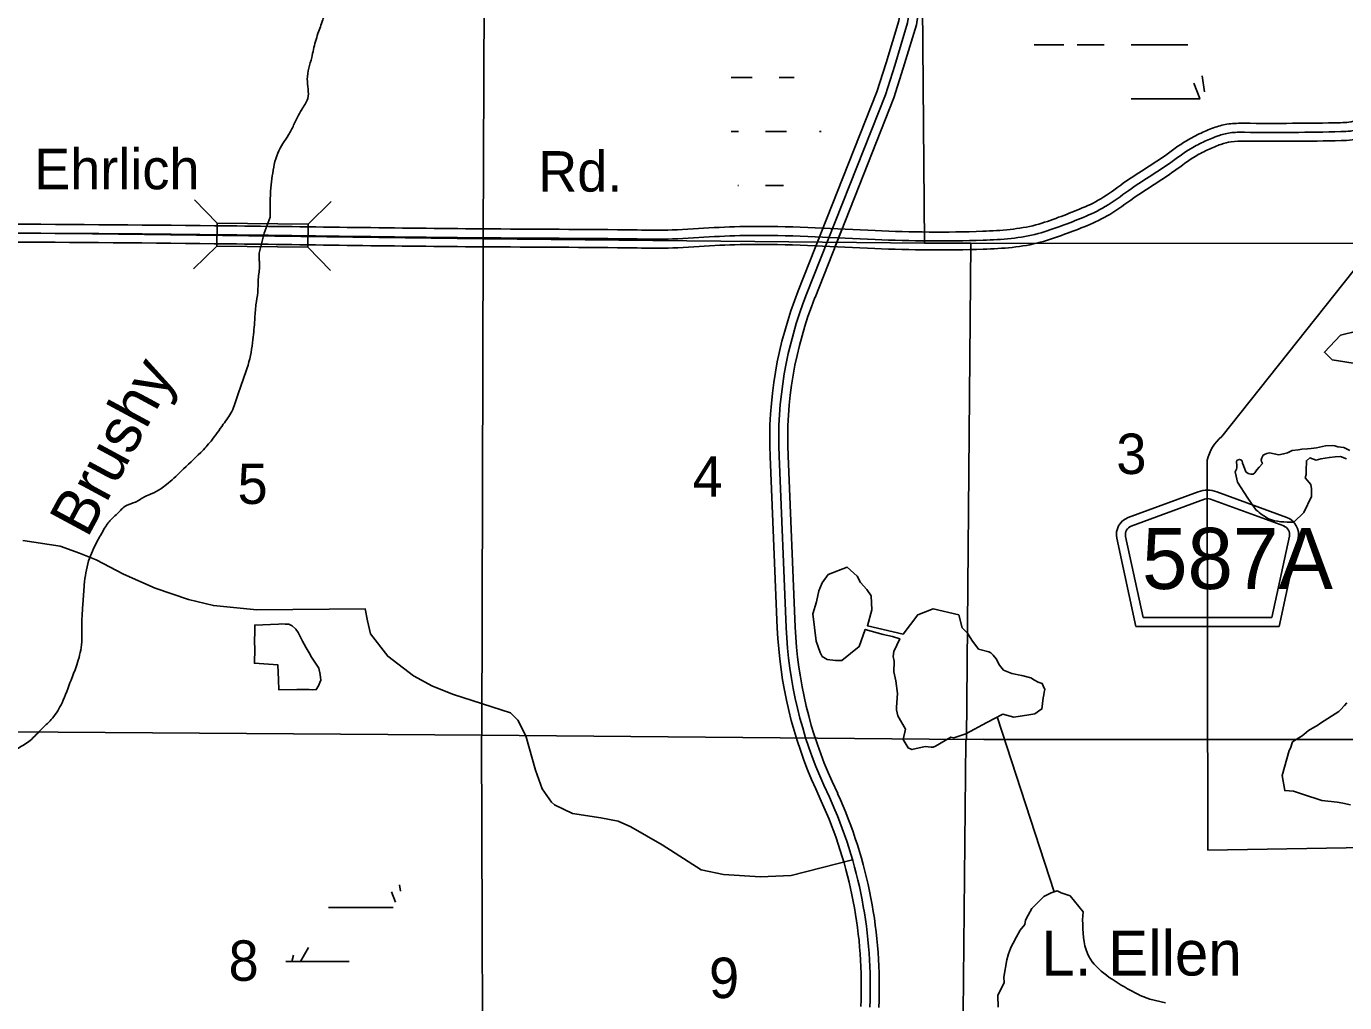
# Model space of a CAD drawing. Extents: x 380424 to 701066, y 1117407 to 1412949.
# Drawn here: x 484334 to 499000, y 1355304 to 1366165 of the extents above; entities that cross this region are included whole.
import ezdxf

# ---------------------------------------------------------------- set-up
doc = ezdxf.new("R2010")
doc.units = 0
for name, color, linetype in [('Bridges and Drawbridges State Highways', 7, 'Continuous'), ('County Routes Highway Center Lines', 7, 'Continuous'), ('Lakes and Ponds', 7, 'Continuous'), ('Lakes and Ponds Text', 7, 'Continuous'), ('Local Roads Paved', 7, 'Continuous'), ('Masks for Road Features', 7, 'Continuous'), ('Narrow Canals', 7, 'Continuous'), ('Narrow River Creek and Branch and Slough', 7, 'Continuous'), ('Narrow River Creek and Branch and Slough Text', 7, 'Continuous'), ('Roadshields County Roads', 7, 'Continuous'), ('Section Lines', 7, 'Continuous'), ('Section Numbers', 7, 'Continuous'), ('State Roads Related Text', 7, 'Continuous'), ('State Route Divided Highway Outline and Fill', 7, 'Continuous'), ('State Routes Highway Center Lines', 7, 'Continuous'), ('Swamps', 7, 'Continuous'), ('Township  and Range lines', 7, 'Continuous')]:
    doc.layers.add(name, color=color, linetype=linetype)

msp = doc.modelspace()

# ---------------------------------------------------------------- linework, layer by layer
at = {"layer": 'Bridges and Drawbridges State Highways'}
for p, q in [((486456, 1363976), (486203, 1364235)), ((487468, 1363964), (487727, 1364218)), ((486453, 1363720), (486194, 1363467)), ((487465, 1363709), (487718, 1363450))]:
    msp.add_line(p, q, dxfattribs=at)
msp.add_lwpolyline([(486456, 1363976), (487468, 1363964), (487465, 1363709), (486453, 1363720)], close=True, dxfattribs=at)
at = {"layer": 'County Routes Highway Center Lines'}
for points in [[(499465, 1365184), (499472, 1363867), (499387, 1363742), (499309, 1363711), (497635, 1361602)], [(497469, 1361339), (497479, 1357002), (500120, 1357044), (500167, 1354578), (500722, 1354562)]]:
    msp.add_lwpolyline(points, dxfattribs=at)
msp.add_arc((497942, 1361224), 486, 129.1138, 166.3391, dxfattribs=at)
at = {"layer": 'Lakes and Ponds'}
for points in [[(499135, 1362775), (498954, 1362729), (498775, 1362539), (498862, 1362457), (499167, 1362406)], [(499059, 1361446), (498991, 1361480), (498923, 1361488), (498891, 1361498), (498865, 1361501), (498786, 1361498), (498686, 1361477), (498628, 1361469), (498586, 1361464), (498523, 1361461), (498487, 1361456), (498416, 1361448), (498363, 1361422), (498321, 1361409), (498269, 1361399), (498164, 1361420), (498135, 1361412), (498116, 1361406), (498095, 1361396), (498079, 1361367), (498071, 1361343), (498075, 1361325), (498086, 1361304), (498050, 1361262), (498023, 1361232), (498002, 1361200), (497981, 1361184), (497955, 1361184), (497928, 1361190), (497902, 1361211), (497875, 1361279), (497865, 1361306), (497859, 1361332), (497853, 1361338), (497830, 1361348), (497806, 1361338), (497798, 1361325), (497801, 1361275), (497801, 1361254), (497798, 1361238), (497782, 1361209), (497793, 1361162), (497807, 1361095), (497923, 1360915), (498017, 1360784)], [(498546, 1360757), (498631, 1360936), (498631, 1361021), (498625, 1361068), (498562, 1361142), (498572, 1361179), (498572, 1361221), (498574, 1361333), (498611, 1361365), (498683, 1361338), (498736, 1361353), (498831, 1361369), (498895, 1361375), (498953, 1361380), (499020, 1361354)], [(498435, 1360651), (498546, 1360757)], [(499065, 1357503), (498978, 1357523), (498916, 1357534), (498746, 1357553), (498532, 1357624), (498432, 1357658), (498333, 1357664), (498304, 1357830), (498382, 1358110), (498397, 1358136), (498420, 1358205), (498492, 1358252), (498528, 1358274), (498572, 1358309), (498597, 1358331), (498669, 1358371), (498689, 1358385), (498733, 1358414), (498937, 1358544), (498952, 1358562), (498997, 1358610), (499023, 1358638)], [(495146, 1355253), (495143, 1355385), (495214, 1355528), (495208, 1355587), (495240, 1355780), (495260, 1355846), (495282, 1355906), (495303, 1355948), (495323, 1355984), (495333, 1356009), (495349, 1356035), (495392, 1356109), (495441, 1356173), (495451, 1356220), (495478, 1356278), (495520, 1356352), (495655, 1356486), (495735, 1356525), (495800, 1356548), (495848, 1356527), (495946, 1356493), (496092, 1356313), (496085, 1356226)], [(496584, 1355458), (496715, 1355390), (496725, 1355385), (496833, 1355343), (497007, 1355302)]]:
    msp.add_lwpolyline(points, dxfattribs=at)
for points in [[(494925, 1359238), (494854, 1359338), (494806, 1359414), (494744, 1359474), (494706, 1359617), (494422, 1359685), (494250, 1359617), (494087, 1359402), (493691, 1359497), (493739, 1359673), (493731, 1359829), (493683, 1359901), (493615, 1359977), (493575, 1360049), (493467, 1360149), (493256, 1360069), (493188, 1359973), (493152, 1359885), (493124, 1359765), (493084, 1359629), (493122, 1359325), (493165, 1359199), (493186, 1359156), (493244, 1359120), (493334, 1359109), (493408, 1359109), (493599, 1359266), (493667, 1359457), (493867, 1359401), (493971, 1359379), (494050, 1359352), (493983, 1359210), (493976, 1359156), (493987, 1359102), (493987, 1359058), (493983, 1359026), (493986, 1358985), (494007, 1358886), (494025, 1358745), (494020, 1358697), (494015, 1358586), (494015, 1358560), (494031, 1358496), (494115, 1358347), (494087, 1358231), (494143, 1358140), (494185, 1358119), (494332, 1358153), (494400, 1358148), (494422, 1358148), (494448, 1358158), (494617, 1358259), (494654, 1358251), (494786, 1358295), (495018, 1358422), (495197, 1358514), (495319, 1358481), (495488, 1358507), (495552, 1358517), (495620, 1358565), (495631, 1358570), (495647, 1358697), (495652, 1358729), (495657, 1358760), (495663, 1358787), (495647, 1358829), (495636, 1358855), (495592, 1358870), (495548, 1358890), (495509, 1358919), (495409, 1358942), (495369, 1358950), (495333, 1358958), (495297, 1358966), (495205, 1359002), (495162, 1359059), (495125, 1359128), (495089, 1359170), (495065, 1359194), (495041, 1359206)], [(487332, 1359459), (487357, 1359421), (487382, 1359376), (487407, 1359327), (487423, 1359294), (487448, 1359253), (487479, 1359196), (487505, 1359148), (487588, 1359024), (487604, 1358956), (487609, 1358892), (487599, 1358866), (487583, 1358829), (487559, 1358787), (487522, 1358783), (487481, 1358787), (487439, 1358787), (487345, 1358787), (487143, 1358783), (487139, 1358894), (487131, 1359063), (486871, 1359080), (486875, 1359240), (486871, 1359318), (486875, 1359442), (486875, 1359504), (487139, 1359516), (487172, 1359520), (487213, 1359516), (487253, 1359516), (487290, 1359495)]]:
    msp.add_lwpolyline(points, close=True, dxfattribs=at)
for points in [[(498017, 1360784), (498154, 1360688), (498435, 1360651)], [(496085, 1356226), (496139, 1355849), (496584, 1355458)]]:
    msp.add_spline(points, degree=3, dxfattribs=at)
at = {"layer": 'Local Roads Paved'}
msp.add_lwpolyline([(484294, 1360445), (484711, 1360383), (484927, 1360306), (485112, 1360229), (485415, 1360070), (485768, 1359916), (486138, 1359788), (486416, 1359721), (486899, 1359675), (488105, 1359685), (488131, 1359553), (488164, 1359409), (488354, 1359158), (488642, 1358939), (488852, 1358824), (489087, 1358733), (489721, 1358527), (489803, 1358445), (489889, 1358273), (490000, 1357889), (490072, 1357681), (490177, 1357534), (490208, 1357504), (490410, 1357409), (490726, 1357359), (490919, 1357324), (491058, 1357259), (491407, 1357060), (491842, 1356781), (492089, 1356731), (492501, 1356702), (492844, 1356719), (493526, 1356892)], dxfattribs=at)
at = {"layer": 'Masks for Road Features'}
for p, q in [((493196, 1363916), (493118, 1363719)), ((493407, 1363906), (493329, 1363709))]:
    msp.add_line(p, q, dxfattribs=at)
at = {"layer": 'Narrow Canals'}
msp.add_lwpolyline([(495769, 1356537), (495135, 1358483)], dxfattribs=at)
at = {"layer": 'Narrow River Creek and Branch and Slough'}
for p, q in [((486979, 1363866), (487046, 1364042)), ((486924, 1363642), (486979, 1363866))]:
    msp.add_line(p, q, dxfattribs=at)
for points in [[(487046, 1364042), (487055, 1364369), (487070, 1364501), (487131, 1364754), (487188, 1364861), (487250, 1364958), (487308, 1365065), (487398, 1365241), (487464, 1365362), (487460, 1365578), (487509, 1365819), (487529, 1365909), (487578, 1366085), (487632, 1366237), (487671, 1366374), (487691, 1366477), (487725, 1366587), (487757, 1366687), (487757, 1366740), (487794, 1366851), (487810, 1366962), (487984, 1367316), (487989, 1367342), (488005, 1367479), (488010, 1367553), (488010, 1367865), (488016, 1368007), (488021, 1368108), (488032, 1368208), (488185, 1368404), (488296, 1368594), (488333, 1368699), (488375, 1368784), (488396, 1368974), (488401, 1369317), (488401, 1369433), (488380, 1369618), (488396, 1369708), (488533, 1369898), (488713, 1370157), (488813, 1370315), (488855, 1370442), (488945, 1370616), (488966, 1370727), (488977, 1370859), (488982, 1370938), (488972, 1371144), (488945, 1371292), (488898, 1371583), (488876, 1371657), (488866, 1371752), (488866, 1371799), (488850, 1371847), (488818, 1371905), (488787, 1371947), (488755, 1371968), (488739, 1371995), (488718, 1372037), (488697, 1372100), (488692, 1372132), (488686, 1372179), (488665, 1372211), (488628, 1372264), (488449, 1372465), (488396, 1372549), (488354, 1372602), (488317, 1372655), (488311, 1372729), (488306, 1372803), (488333, 1373014), (488438, 1373447), (488581, 1373885), (488675, 1374200), (488834, 1374223), (489028, 1374215), (489246, 1374280), (489637, 1374492)], [(486056, 1361216), (486274, 1361425), (486389, 1361552), (486525, 1361738), (486620, 1361882), (486682, 1362055), (486801, 1362397), (486855, 1362681), (486875, 1362900), (486888, 1363068), (486908, 1363208), (486916, 1363373), (486929, 1363525), (486925, 1363574), (486924, 1363642)], [(481605, 1358697), (481668, 1358686), (481747, 1358660), (481747, 1358649), (481906, 1358560), (481990, 1358512), (482080, 1358438), (482159, 1358401), (482259, 1358338), (482413, 1358227), (482592, 1358137), (482740, 1358084), (482893, 1358026), (483041, 1358000), (483242, 1357968), (483506, 1357958), (483669, 1357995), (483949, 1358016), (484118, 1358074), (484245, 1358137), (484377, 1358222), (484509, 1358354), (484625, 1358470), (484731, 1358639), (484831, 1358892), (484895, 1359061), (484947, 1359283), (484953, 1359579), (484963, 1359743), (484979, 1359954), (485027, 1360218), (485122, 1360434), (485159, 1360503), (485217, 1360603), (485296, 1360699), (485344, 1360741), (485449, 1360836), (485549, 1360873), (485655, 1360936), (485724, 1360963), (485829, 1361021), (485893, 1361068), (486056, 1361216)]]:
    msp.add_spline(points, degree=3, dxfattribs=at)
at = {"layer": 'Roadshields County Roads'}
for p, q in [((496592, 1360700), (497371, 1360986)), ((497578, 1360986), (498356, 1360700)), ((496626, 1360606), (497440, 1360905)), ((497509, 1360905), (498322, 1360607)), ((496676, 1359488), (496465, 1360470)), ((496757, 1359588), (496563, 1360491)), ((498385, 1360492), (498191, 1359588)), ((498483, 1360471), (498272, 1359488)), ((498272, 1359488), (496676, 1359488)), ((498191, 1359588), (496757, 1359588))]:
    msp.add_line(p, q, dxfattribs=at)
for centre, radius, start, end in [((497475, 1360705), 300, 69.827, 110.173), ((497475, 1360811), 100, 69.827, 110.173), ((496661, 1360512), 200, 110.173, 192.0999), ((498287, 1360513), 200, 347.9001, 69.827), ((496661, 1360512), 100, 110.173, 192.0999), ((498287, 1360513), 100, 347.9001, 69.827)]:
    msp.add_arc(centre, radius, start, end, dxfattribs=at)
at = {"layer": 'Section Lines'}
for points in [[(489439, 1369142), (489416, 1363802), (484198, 1363867), (484155, 1369125), (484160, 1369139)], [(494277, 1369055), (494282, 1369041), (494326, 1363754), (489416, 1363802), (489439, 1369142)], [(499770, 1369024), (499670, 1363751), (494843, 1363755), (494326, 1363754), (494282, 1369041), (494277, 1369055), (495030, 1369050), (495030, 1369044), (495037, 1369044)], [(489416, 1363802), (489403, 1358280), (484164, 1358317), (484198, 1363851), (484198, 1363867)], [(494843, 1363755), (494793, 1358232), (489403, 1358280), (489416, 1363802), (494326, 1363754)], [(500110, 1363739), (500071, 1358232), (494988, 1358232), (494985, 1358232), (494985, 1358237), (494793, 1358232), (494843, 1363755), (499670, 1363751)], [(489403, 1358280), (489398, 1358266), (489415, 1352986), (484141, 1353066), (484164, 1358317)], [(494793, 1358232), (494786, 1358215), (494735, 1352922), (494730, 1352923), (489415, 1352986), (489398, 1358266), (489403, 1358280)], [(500071, 1358232), (500040, 1352888), (494735, 1352922), (494786, 1358215), (494793, 1358232), (494985, 1358237), (494985, 1358232), (494988, 1358232)]]:
    msp.add_lwpolyline(points, close=True, dxfattribs=at)
at = {"layer": 'State Route Divided Highway Outline and Fill'}
for p, q in [((492608, 1361379), (492688, 1359472)), ((492888, 1359480), (492808, 1361388)), ((493360, 1357630), (493298, 1357765)), ((493116, 1357682), (493178, 1357547))]:
    msp.add_line(p, q, dxfattribs=at)
for points in [[(499094, 1389422), (498270, 1388741), (497603, 1388179), (497115, 1387573), (496740, 1387010), (496120, 1385904), (495193, 1384210), (494887, 1383658), (494792, 1383521), (494549, 1382972), (494340, 1382338), (494245, 1381876), (494172, 1381332), (494162, 1380131), (494141, 1378500), (494110, 1374961), (494141, 1372904), (494162, 1367657), (494162, 1366966), (494101, 1366644), (494040, 1366227), (493899, 1365761), (493797, 1365437), (492922, 1363223)], [(493108, 1363149), (493986, 1365370), (494090, 1365701), (494236, 1366183), (494299, 1366611), (494362, 1366947), (494362, 1367657), (494341, 1372905), (494310, 1374961), (494341, 1378497), (494362, 1380129), (494372, 1381317), (494443, 1381842), (494534, 1382286), (494736, 1382900), (494967, 1383422), (495057, 1383553), (495368, 1384113), (496295, 1385807), (496910, 1386906), (497276, 1387455), (497747, 1388038), (498398, 1388588), (499221, 1389267)]]:
    msp.add_lwpolyline(points, dxfattribs=at)
for centre, radius, start, end in [((497077, 1361567), 4473, 158.275, 182.4027), ((497078, 1361567), 4274, 158.271, 182.4007), ((497488, 1359673), 4804, 182.4028, 204.4919), ((497488, 1359673), 4604, 182.4028, 204.4919), ((488668, 1355493), 5155, 357.3068, 24.492), ((488668, 1355493), 4955, 357.3068, 24.492)]:
    msp.add_arc(centre, radius, start, end, dxfattribs=at)
for points in [[(475822, 1362272), (476001, 1362423), (476161, 1362503), (476333, 1362575), (476505, 1362610), (476730, 1362645), (479522, 1362592), (479713, 1362605), (479922, 1362636), (480105, 1362693), (480250, 1362750), (480396, 1362826), (480633, 1362965), (481722, 1363646), (482071, 1363831), (482304, 1363916), (482537, 1363966), (482775, 1363987), (483141, 1363980), (484014, 1363966), (486588, 1363946), (489396, 1363913), (491129, 1363900), (491519, 1363900), (491985, 1363926), (492443, 1363940), (493778, 1363893), (494974, 1363886), (495278, 1363906), (495566, 1363957), (495817, 1364041), (496051, 1364132), (496287, 1364247), (496541, 1364423), (496995, 1364723), (497239, 1364893), (497402, 1364978), (497560, 1365043), (497710, 1365080), (497882, 1365087), (498955, 1365094), (499048, 1365100), (499151, 1365128), (499284, 1365189), (499534, 1365347), (499670, 1365426), (499819, 1365478), (499974, 1365508), (500167, 1365514), (500587, 1365541), (500959, 1365554), (501315, 1365594), (502039, 1365668), (502292, 1365681), (502512, 1365674), (502716, 1365631), (502897, 1365558), (503064, 1365461), (503405, 1365257), (503552, 1365196), (503697, 1365160), (503838, 1365148), (504421, 1365148), (505343, 1365134), (506346, 1365101), (506605, 1365087), (507174, 1365081), (507461, 1365087), (507709, 1365087), (507983, 1365087), (509644, 1365061), (510926, 1365041), (511452, 1365020), (511640, 1364970), (511878, 1364885), (512071, 1364778), (512279, 1364625), (512384, 1364536), (512529, 1364340), (512662, 1364088), (512870, 1363557), (513144, 1362911), (513340, 1362672), (513615, 1362472), (513820, 1362379), (513997, 1362324), (514229, 1362305), (518668, 1362278), (518806, 1362238), (518953, 1362152), (519066, 1362044)], [(518932, 1361896), (518832, 1361991), (518726, 1362052), (518638, 1362078), (514220, 1362105), (513959, 1362126), (513749, 1362191), (513514, 1362298), (513202, 1362525), (512971, 1362807), (512685, 1363482), (512479, 1364005), (512359, 1364233), (512237, 1364398), (512155, 1364469), (511963, 1364610), (511796, 1364702), (511580, 1364778), (511422, 1364821), (510920, 1364841), (509641, 1364861), (507981, 1364887), (507709, 1364887), (507463, 1364887), (507176, 1364881), (506598, 1364888), (506337, 1364901), (505339, 1364934), (504420, 1364948), (503829, 1364948), (503664, 1364962), (503489, 1365006), (503315, 1365078), (502963, 1365288), (502809, 1365378), (502657, 1365439), (502488, 1365475), (502294, 1365481), (502054, 1365468), (501337, 1365395), (500973, 1365355), (500597, 1365341), (500177, 1365315), (499997, 1365308), (499872, 1365284), (499754, 1365243), (499637, 1365175), (499380, 1365013), (499220, 1364940), (499082, 1364902), (498962, 1364894), (497887, 1364888), (497739, 1364881), (497623, 1364852), (497487, 1364797), (497343, 1364722), (497107, 1364558), (496654, 1364257), (496388, 1364074), (496131, 1363948), (495885, 1363852), (495615, 1363763), (495302, 1363707), (494980, 1363686), (493774, 1363693), (492442, 1363740), (491993, 1363727), (491525, 1363700), (491128, 1363700), (489394, 1363713), (486586, 1363746), (484011, 1363767), (483137, 1363780), (482782, 1363786), (482567, 1363767), (482360, 1363723), (482153, 1363648), (481822, 1363473), (480736, 1362793), (480493, 1362651), (480333, 1362568), (480171, 1362504), (479967, 1362441), (479735, 1362406), (479527, 1362392), (476743, 1362445), (476541, 1362414), (476393, 1362383), (476245, 1362321), (476111, 1362254), (475959, 1362126)]]:
    msp.add_spline(points, degree=3, dxfattribs=at)
at = {"layer": 'State Routes Highway Center Lines'}
for p, q in [((492788, 1359476), (492708, 1361384)), ((493269, 1357589), (493207, 1357723))]:
    msp.add_line(p, q, dxfattribs=at)
msp.add_lwpolyline([(493015, 1363186), (493891, 1365404), (493994, 1365731), (494138, 1366205), (494200, 1366627), (494262, 1366957), (494262, 1367657), (494241, 1372905), (494210, 1374961), (494241, 1378498), (494262, 1380130), (494272, 1381325), (494344, 1381859), (494437, 1382312), (494643, 1382936), (494879, 1383472), (494972, 1383605), (495281, 1384162), (496207, 1385856), (496825, 1386958), (497195, 1387514), (497675, 1388108), (498334, 1388664), (499157, 1389344)], dxfattribs=at)
for centre, radius, start, end in [((497077, 1361567), 4373, 158.273, 182.4027), ((497488, 1359673), 4704, 182.4028, 204.4919), ((488668, 1355493), 5055, 357.3068, 24.492)]:
    msp.add_arc(centre, radius, start, end, dxfattribs=at)
msp.add_spline([(475889, 1362198), (476056, 1362338), (476203, 1362412), (476363, 1362479), (476523, 1362512), (476736, 1362545), (479524, 1362492), (479724, 1362505), (479944, 1362539), (480138, 1362599), (480291, 1362659), (480445, 1362739), (480685, 1362879), (481772, 1363560), (482112, 1363740), (482332, 1363820), (482552, 1363866), (482779, 1363887), (483139, 1363880), (484013, 1363866), (486587, 1363846), (489395, 1363813), (491129, 1363800), (491522, 1363800), (491989, 1363826), (492443, 1363840), (493776, 1363793), (494977, 1363786), (495290, 1363806), (495590, 1363860), (495851, 1363947), (496091, 1364040), (496337, 1364160), (496598, 1364340), (497051, 1364641), (497291, 1364807), (497445, 1364887), (497591, 1364947), (497725, 1364981), (497885, 1364987), (498958, 1364994), (499065, 1365001), (499185, 1365034), (499332, 1365101), (499585, 1365261), (499712, 1365334), (499845, 1365381), (499986, 1365408), (500172, 1365415), (500592, 1365441), (500966, 1365455), (501326, 1365495), (502046, 1365568), (502293, 1365581), (502500, 1365575), (502687, 1365535), (502853, 1365468), (503013, 1365374), (503360, 1365168), (503520, 1365101), (503680, 1365061), (503834, 1365048), (504421, 1365048), (505341, 1365034), (506341, 1365001), (506601, 1364987), (507175, 1364981), (507462, 1364987), (507709, 1364987), (507982, 1364987), (509643, 1364961), (510923, 1364941), (511437, 1364921), (511610, 1364874), (511837, 1364794), (512017, 1364694), (512217, 1364547), (512310, 1364467), (512444, 1364287), (512570, 1364047), (512777, 1363520), (513057, 1362859), (513271, 1362599), (513564, 1362385), (513784, 1362285), (513978, 1362225), (514224, 1362205), (518653, 1362178), (518766, 1362145), (518893, 1362072), (519067, 1361904)], degree=3, dxfattribs=at)
at = {"layer": 'Swamps'}
for p, q in [((496025, 1365961), (496325, 1365961)), ((496625, 1365961), (497225, 1365961)), ((497390, 1365362), (497324, 1365535)), ((496625, 1365361), (497225, 1365361)), ((492558, 1364995), (492789, 1364995)), ((487697, 1356363), (488297, 1356363)), ((487474, 1355917), (487384, 1355763))]:
    msp.add_line(p, q, dxfattribs=at)
for points in [[(495546, 1365961), (495875, 1365961)], [(497225, 1365961), (497254, 1365961)], [(492176, 1365595), (492408, 1365595)], [(492708, 1365595), (492876, 1365595)], [(497441, 1365436), (497413, 1365614)], [(497225, 1365361), (497391, 1365361)], [(492176, 1364995), (492258, 1364995)], [(493158, 1364995), (493178, 1364995)], [(492250, 1364395), (492258, 1364395)], [(492558, 1364395), (492756, 1364395)], [(488497, 1356545), (488486, 1356616)], [(488441, 1356421), (488397, 1356537)], [(488297, 1356363), (488415, 1356363)], [(487305, 1355833), (487287, 1355763)], [(487220, 1355763), (487927, 1355763)]]:
    msp.add_lwpolyline(points, dxfattribs=at)
at = {"layer": 'Township  and Range lines'}
for p, q in [((484198, 1363867), (489416, 1363802)), ((489416, 1363802), (494326, 1363754)), ((494326, 1363754), (494843, 1363755)), ((494843, 1363755), (499670, 1363751))]:
    msp.add_line(p, q, dxfattribs=at)

# ---------------------------------------------------------------- texts
at = {"layer": 'Lakes and Ponds Text'}
msp.add_text('L. Ellen', height=500, rotation=0.0003, dxfattribs=at).set_placement((495625, 1355606))
at = {"layer": 'Narrow River Creek and Branch and Slough Text'}
msp.add_text('Brushy', height=500, rotation=61.6633, dxfattribs=at).set_placement((485012, 1360463))
at = {"layer": 'Roadshields County Roads'}
msp.add_text('587A', height=680, dxfattribs=at).set_placement((496746, 1359906))
at = {"layer": 'Section Numbers'}
for s, p in [('3', (496460, 1361185)), ('5', (486684, 1360852)), ('4', (491746, 1360933)), ('8', (486584, 1355547)), ('9', (491929, 1355355))]:
    msp.add_text(s, height=450, dxfattribs=at).set_placement(p)
at = {"layer": 'State Roads Related Text'}
for s, p in [('Ehrlich', (484421, 1364353)), ('Rd.', (490028, 1364327))]:
    msp.add_text(s, height=450, rotation=0.0001, dxfattribs=at).set_placement(p)

doc.saveas('drawing.dxf')
